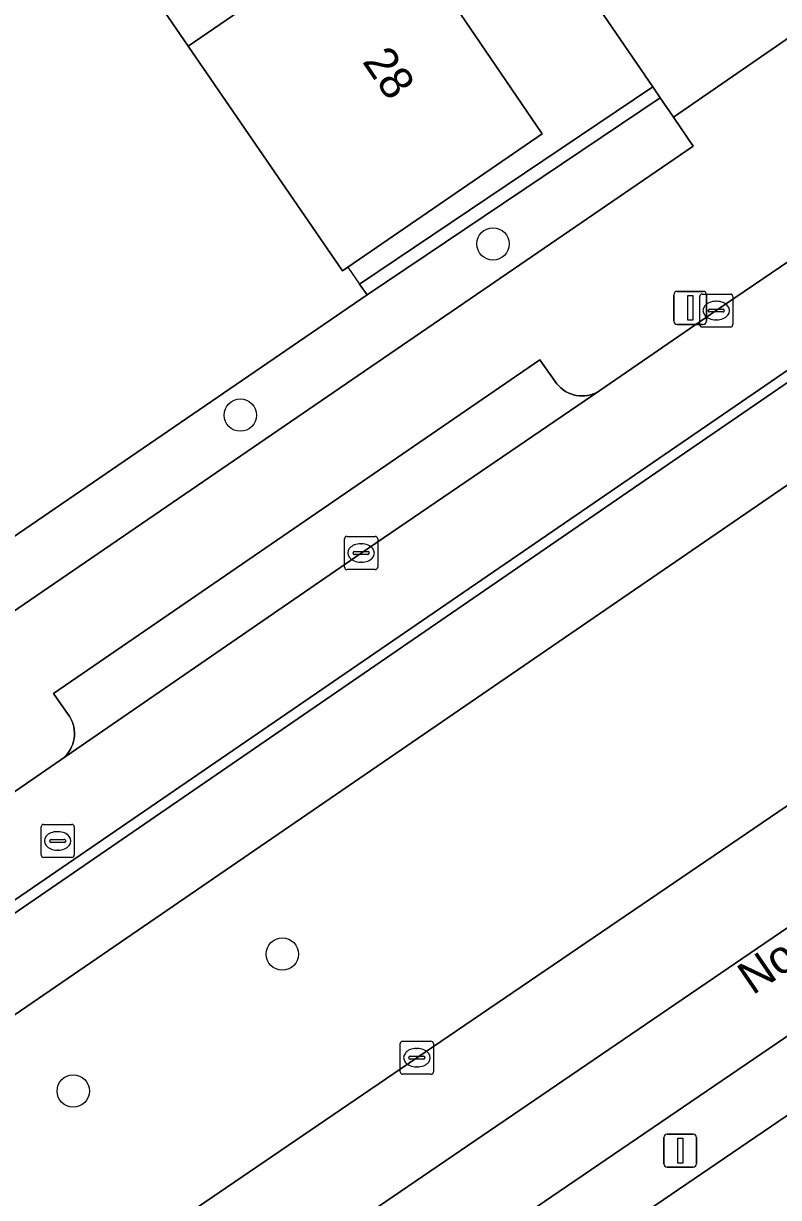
# Model space of a CAD drawing. Extents: x 157445 to 158888, y 383061 to 384688.
# Drawn here: x 158430.28 to 158453.1, y 383546.24 to 383581.75 of the extents above; entities that cross this region are included whole.
import ezdxf

# ---------------------------------------------------------------- set-up
doc = ezdxf.new("R2010")
doc.units = 0
for name, color, linetype in [('IMGEO_Berm_groen', 7, 'Continuous'), ('IMGEO_Boom', 7, 'Continuous'), ('IMGEO_Erf', 7, 'Continuous'), ('IMGEO_Fietspad_gesloten', 7, 'Continuous'), ('IMGEO_Groenvoorziening', 7, 'Continuous'), ('IMGEO_Haag', 7, 'Continuous'), ('IMGEO_Hek', 7, 'Continuous'), ('IMGEO_Kolk', 7, 'Continuous'), ('IMGEO_Lichtmast', 7, 'Continuous'), ('IMGEO_Openbare_ruimte_label', 7, 'Continuous'), ('IMGEO_OVBaan_gesloten', 7, 'Continuous'), ('IMGEO_Pand', 7, 'Continuous'), ('IMGEO_Pand_nummerreeks', 7, 'Continuous'), ('IMGEO_Parkeervlak_open', 7, 'Continuous'), ('IMGEO_Rijbaan_lokaal_open', 7, 'Continuous'), ('IMGEO_Rijbaan_regionaal_gesloten', 7, 'Continuous'), ('IMGEO_Rioolput', 7, 'Continuous'), ('IMGEO_Verkeerseiland_open', 7, 'Continuous'), ('IMGEO_Voetpad_open', 7, 'Continuous')]:
    doc.layers.add(name, color=color, linetype=linetype)

msp = doc.modelspace()

# ---------------------------------------------------------------- linework, layer by layer
at = {"layer": 'IMGEO_Berm_groen'}
for points in [[(158534.043, 383603.699), (158614.863, 383658.766), (158650.87, 383683.315), (158649.601, 383684.834), (158542.718, 383612.011), (158532.907, 383605.325), (158500, 383582.902), (158421.837, 383529.639), (158421.008, 383529.093)], [(158421.762, 383527.194), (158500, 383580.503), (158534.043, 383603.699)], [(158500, 383599.794), (158400.504, 383531.525), (158385.186, 383520.921), (158382.786, 383519.037), (158382.666, 383518.924), (158383.259, 383518.068), (158385.796, 383514.402), (158386.117, 383513.939), (158386.367, 383514.043), (158392.334, 383516.949), (158396.311, 383519.274), (158398.999, 383521.064), (158401.509, 383522.775), (158406.471, 383526.137), (158411.628, 383529.655), (158442.175, 383550.47), (158457.465, 383560.876), (158472.766, 383571.328), (158488.049, 383581.718)]]:
    msp.add_lwpolyline(points, dxfattribs=at)
at = {"layer": 'IMGEO_Boom'}
for centre in [(158444.475, 383575.08), (158436.839, 383569.902), (158438.109, 383553.604), (158431.788, 383549.463)]:
    msp.add_circle(centre, 0.489, dxfattribs=at)
at = {"layer": 'IMGEO_Erf'}
msp.add_lwpolyline([(158416.648, 383612.267), (158420.603, 383606.497), (158416.479, 383603.67), (158414.76, 383602.492), (158414.068, 383602.018), (158415.461, 383600.014), (158405.843, 383593.331), (158406.286, 383592.663), (158407.475, 383593.456), (158408.517, 383594.147), (158410.625, 383591.079), (158411.308, 383590.085), (158421.563, 383575.159), (158422.76, 383573.417), (158428.43, 383565.164), (158440.673, 383573.537), (158440.444, 383573.865), (158449.304, 383579.829), (158446.604, 383583.785), (158425.1, 383615.042)], dxfattribs=at)
msp.add_lwpolyline([(158421.555, 383601.046), (158427.686, 383605.25), (158432.138, 383598.712), (158436.79, 383591.881), (158441.325, 383585.22), (158445.966, 383578.405), (158440.084, 383574.38), (158439.922, 383574.269), (158435.261, 383581.064), (158430.703, 383587.709), (158426.028, 383594.525)], close=True, dxfattribs=at)
at = {"layer": 'IMGEO_Fietspad_gesloten'}
for points in [[(158679.399, 383721.322), (158677.463, 383720.002), (158677.446, 383719.989), (158673.107, 383717.176), (158672.871, 383716.996), (158659.434, 383707.528), (158646.351, 383698.32), (158645.771, 383697.923), (158642.101, 383695.683), (158635.984, 383692.252), (158632.559, 383690.485), (158625.975, 383687.642), (158625.07, 383687.28), (158622.291, 383686.109), (158619.533, 383684.885), (158594.652, 383667.82), (158523.57, 383619.052), (158500, 383602.881), (158449.207, 383568.025), (158400.089, 383534.274), (158395.677, 383531.318), (158383.866, 383523.103)], [(158352.76, 383494.678), (158355.478, 383496.613), (158357.259, 383497.791), (158360.429, 383500), (158372.248, 383509.263), (158374.404, 383511.146), (158380.556, 383516.939), (158382.666, 383518.924), (158382.786, 383519.037), (158385.186, 383520.921), (158400.504, 383531.525), (158500, 383599.794), (158509.882, 383606.575), (158524.995, 383616.939), (158597.382, 383666.576), (158618.032, 383680.773)]]:
    msp.add_lwpolyline(points, dxfattribs=at)
at = {"layer": 'IMGEO_Groenvoorziening'}
for points in [[(158449.529, 383579.499), (158449.304, 383579.829), (158440.444, 383573.865), (158440.673, 383573.537)], [(158450.525, 383578.039), (158449.931, 383578.909), (158449.529, 383579.499), (158440.673, 383573.537), (158428.43, 383565.164), (158424.741, 383562.641), (158425.792, 383561.103)]]:
    msp.add_lwpolyline(points, close=True, dxfattribs=at)
at = {"layer": 'IMGEO_Haag'}
msp.add_lwpolyline([(158449.529, 383579.499), (158449.304, 383579.829), (158440.444, 383573.865), (158440.673, 383573.537)], close=True, dxfattribs=at)
at = {"layer": 'IMGEO_Hek'}
for points in [[(158440.084, 383574.38), (158440.444, 383573.865), (158440.673, 383573.537)], [(158440.673, 383573.537), (158428.43, 383565.164)]]:
    msp.add_lwpolyline(points, dxfattribs=at)
at = {"layer": 'IMGEO_Kolk'}
for p, q in [((158450.722, 383572.638), (158450.722, 383573.49)), ((158450.797, 383573.564), (158451.649, 383573.564)), ((158451.21, 383573.344), (158451.235, 383573.344)), ((158451.723, 383573.49), (158451.723, 383572.638)), ((158450.981, 383573.058), (158450.981, 383573.07)), ((158451.419, 383573.021), (158451.021, 383573.021)), ((158451.024, 383573.107), (158451.422, 383573.107)), ((158451.465, 383573.07), (158451.465, 383573.058)), ((158451.649, 383572.564), (158450.797, 383572.564)), ((158451.233, 383572.784), (158451.208, 383572.784)), ((158439.989, 383565.307), (158439.989, 383566.159)), ((158440.064, 383566.233), (158440.916, 383566.233)), ((158440.99, 383566.159), (158440.99, 383565.307)), ((158440.477, 383566.013), (158440.502, 383566.013)), ((158440.248, 383565.727), (158440.248, 383565.739)), ((158440.686, 383565.69), (158440.288, 383565.69)), ((158440.291, 383565.776), (158440.689, 383565.776)), ((158440.5, 383565.453), (158440.475, 383565.453)), ((158440.732, 383565.739), (158440.732, 383565.727)), ((158440.916, 383565.233), (158440.064, 383565.233)), ((158441.673, 383550.045), (158441.673, 383550.897)), ((158441.748, 383550.971), (158442.6, 383550.971)), ((158442.674, 383550.897), (158442.674, 383550.045)), ((158441.975, 383550.514), (158442.373, 383550.514)), ((158442.161, 383550.751), (158442.186, 383550.751)), ((158441.932, 383550.465), (158441.932, 383550.477)), ((158442.37, 383550.428), (158441.972, 383550.428)), ((158442.184, 383550.191), (158442.159, 383550.191)), ((158442.416, 383550.477), (158442.416, 383550.465)), ((158442.6, 383549.971), (158441.748, 383549.971))]:
    msp.add_line(p, q, dxfattribs=at)
for points in [[(158450.722, 383572.638), (158450.722, 383573.49)], [(158450.797, 383573.564), (158451.649, 383573.564)], [(158451.723, 383573.49), (158451.723, 383572.638)], [(158451.649, 383572.564), (158450.797, 383572.564)], [(158439.989, 383565.307), (158439.989, 383566.159)], [(158440.064, 383566.233), (158440.916, 383566.233)], [(158440.99, 383566.159), (158440.99, 383565.307)], [(158440.916, 383565.233), (158440.064, 383565.233)], [(158441.673, 383550.045), (158441.673, 383550.897)], [(158441.748, 383550.971), (158442.6, 383550.971)], [(158442.674, 383550.897), (158442.674, 383550.045)], [(158442.6, 383549.971), (158441.748, 383549.971)]]:
    msp.add_lwpolyline(points, dxfattribs=at)
for centre, radius, start, end in [((158450.799, 383573.488), 0.0765, 91.552, 178.448), ((158450.799, 383573.488), 0.0765, 91.552, 178.448), ((158451.647, 383573.488), 0.0765, 1.552, 88.448), ((158451.647, 383573.488), 0.0765, 1.552, 88.448), ((158451.021, 383573.067), 0.0403, 85.8775, 175.7526), ((158451.018, 383573.057), 0.0366, 178.938, 274.7102), ((158451.422, 383573.064), 0.043, 264.8664, 352.4533), ((158451.426, 383573.069), 0.0386, 1.7309, 96.639), ((158450.799, 383572.64), 0.0765, 181.552, 268.448), ((158450.799, 383572.64), 0.0765, 181.552, 268.448), ((158451.647, 383572.64), 0.0765, 271.552, 358.448), ((158451.647, 383572.64), 0.0765, 271.552, 358.448), ((158440.066, 383566.157), 0.0765, 91.552, 178.448), ((158440.066, 383566.157), 0.0765, 91.552, 178.448), ((158440.914, 383566.157), 0.0765, 1.552, 88.448), ((158440.914, 383566.157), 0.0765, 1.552, 88.448), ((158440.288, 383565.736), 0.0403, 85.8775, 175.7526), ((158440.285, 383565.726), 0.0366, 178.938, 274.7102), ((158440.689, 383565.733), 0.043, 264.8664, 352.4533), ((158440.693, 383565.738), 0.0386, 1.7309, 96.639), ((158440.066, 383565.309), 0.0765, 181.552, 268.448), ((158440.066, 383565.309), 0.0765, 181.552, 268.448), ((158440.914, 383565.309), 0.0765, 271.552, 358.448), ((158440.914, 383565.309), 0.0765, 271.552, 358.448), ((158441.75, 383550.895), 0.0765, 91.552, 178.448), ((158441.75, 383550.895), 0.0765, 91.552, 178.448), ((158442.598, 383550.895), 0.0765, 1.552, 88.448), ((158442.598, 383550.895), 0.0765, 1.552, 88.448), ((158441.972, 383550.474), 0.0403, 85.8775, 175.7526), ((158442.377, 383550.476), 0.0386, 1.7309, 96.639), ((158441.969, 383550.464), 0.0366, 178.938, 274.7102), ((158442.373, 383550.471), 0.043, 264.8664, 352.4533), ((158441.75, 383550.047), 0.0765, 181.552, 268.448), ((158441.75, 383550.047), 0.0765, 181.552, 268.448), ((158442.598, 383550.047), 0.0765, 271.552, 358.448), ((158442.598, 383550.047), 0.0765, 271.552, 358.448)]:
    msp.add_arc(centre, radius, start, end, dxfattribs=at)
for centre, major_axis, ratio, start_param, end_param in [((158451.209, 383573.064), (-0.387, 0.002), 0.722429, 4.712389, 7.853982), ((158451.234, 383573.064), (-0.39, 0.002), 0.717154, 1.570796, 4.712389), ((158440.476, 383565.733), (-0.387, 0.002), 0.722429, 4.712389, 7.853982), ((158440.501, 383565.733), (-0.39, 0.002), 0.717154, 1.570796, 4.712389), ((158442.16, 383550.471), (-0.387, 0.002), 0.722429, 4.712389, 7.853982), ((158442.185, 383550.471), (-0.39, 0.002), 0.717154, 1.570796, 4.712389)]:
    msp.add_ellipse(centre, major_axis=major_axis, ratio=ratio, start_param=start_param, end_param=end_param, dxfattribs=at)
at = {"layer": 'IMGEO_Lichtmast'}
for p, q in [((158450.04, 383573.645), (158450.83, 383573.645)), ((158450.83, 383573.645), (158450.04, 383573.645)), ((158449.94, 383572.745), (158449.94, 383573.545)), ((158449.94, 383573.545), (158449.94, 383572.745)), ((158450.93, 383573.545), (158450.93, 383572.745)), ((158450.93, 383572.745), (158450.93, 383573.545)), ((158450.83, 383572.645), (158450.04, 383572.645)), ((158450.04, 383572.645), (158450.83, 383572.645)), ((158449.638, 383547.259), (158449.638, 383548.059)), ((158449.638, 383548.059), (158449.638, 383547.259)), ((158449.738, 383548.159), (158450.528, 383548.159)), ((158450.528, 383548.159), (158449.738, 383548.159)), ((158450.628, 383548.059), (158450.628, 383547.259)), ((158450.628, 383547.259), (158450.628, 383548.059)), ((158450.528, 383547.159), (158449.738, 383547.159)), ((158449.738, 383547.159), (158450.528, 383547.159))]:
    msp.add_line(p, q, dxfattribs=at)
for points in [[(158450.36, 383573.52), (158450.51, 383573.52), (158450.51, 383572.77), (158450.36, 383572.77), (158450.36, 383573.52)], [(158450.058, 383548.034), (158450.208, 383548.034), (158450.208, 383547.284), (158450.058, 383547.284), (158450.058, 383548.034)]]:
    msp.add_lwpolyline(points, dxfattribs=at)
for centre, start, end in [((158450.04, 383573.545), 90, 180), ((158450.04, 383573.545), 90, 180), ((158450.83, 383573.545), 0, 90), ((158450.83, 383573.545), 360, 90), ((158450.04, 383572.745), 180, 270), ((158450.04, 383572.745), 180, 270), ((158450.83, 383572.745), 270, 0), ((158450.83, 383572.745), 270, 0), ((158449.738, 383548.059), 90, 180), ((158449.738, 383548.059), 90, 180), ((158450.528, 383548.059), 0, 90), ((158450.528, 383548.059), 360, 90), ((158449.738, 383547.259), 180, 270), ((158449.738, 383547.259), 180, 270), ((158450.528, 383547.259), 270, 0), ((158450.528, 383547.259), 270, 0)]:
    msp.add_arc(centre, 0.1, start, end, dxfattribs=at)
at = {"layer": 'IMGEO_OVBaan_gesloten'}
msp.add_lwpolyline([(158541.858, 383604.776), (158564.93, 383620.521), (158583.825, 383633.453), (158604.504, 383647.519), (158621.572, 383659.17), (158644.308, 383674.664), (158664, 383688.121), (158679.946, 383698.882), (158679.874, 383698.989), (158677.886, 383702.002), (158677.454, 383701.704), (158676.424, 383700.983), (158660.551, 383690.171), (158657.626, 383688.179), (158657.729, 383687.991), (158650.87, 383683.315), (158614.863, 383658.766), (158534.043, 383603.699), (158500, 383580.503), (158421.762, 383527.194)], dxfattribs=at)
at = {"layer": 'IMGEO_Pand'}
for points in [[(158435.261, 383581.064), (158441.325, 383585.22), (158436.79, 383591.881), (158430.703, 383587.709)], [(158435.261, 383581.064), (158439.922, 383574.269), (158440.084, 383574.38), (158445.966, 383578.405), (158441.325, 383585.22)]]:
    msp.add_lwpolyline(points, close=True, dxfattribs=at)
at = {"layer": 'IMGEO_Parkeervlak_open'}
msp.add_lwpolyline([(158431.411, 383559.474), (158440.491, 383565.732), (158447.704, 383570.644), (158447.668, 383570.621), (158447.591, 383570.58), (158447.51, 383570.546), (158447.427, 383570.519), (158447.341, 383570.499), (158447.255, 383570.487), (158447.167, 383570.483), (158447.079, 383570.487), (158446.993, 383570.499), (158446.907, 383570.518), (158446.824, 383570.545), (158446.743, 383570.579), (158446.666, 383570.621), (158446.593, 383570.669), (158446.524, 383570.723), (158446.461, 383570.784), (158446.403, 383570.849), (158446.351, 383570.92), (158445.889, 383571.57), (158431.191, 383561.484), (158431.634, 383560.854), (158431.674, 383560.795), (158431.718, 383560.719), (158431.754, 383560.64), (158431.783, 383560.557), (158431.805, 383560.472), (158431.819, 383560.386), (158431.825, 383560.299), (158431.824, 383560.212), (158431.814, 383560.125), (158431.797, 383560.039), (158431.772, 383559.955), (158431.74, 383559.874), (158431.701, 383559.796), (158431.655, 383559.722), (158431.603, 383559.652), (158431.544, 383559.587), (158431.48, 383559.527)], close=True, dxfattribs=at)
at = {"layer": 'IMGEO_Rijbaan_lokaal_open'}
for points in [[(158404.665, 383537.859), (158500, 383603.242)], [(158484.692, 383596.02), (158479.327, 383592.369), (158467.749, 383584.404), (158467.639, 383584.328), (158467.432, 383584.18), (158463.841, 383581.72), (158454.013, 383574.964), (158451.224, 383573.063), (158447.704, 383570.644), (158440.491, 383565.732), (158431.411, 383559.474), (158428.716, 383557.62), (158421.885, 383552.947), (158415.858, 383548.847), (158410.59, 383545.204)]]:
    msp.add_lwpolyline(points, dxfattribs=at)
at = {"layer": 'IMGEO_Rijbaan_regionaal_gesloten'}
for points in [[(158532.907, 383605.325), (158542.718, 383612.011), (158649.601, 383684.834), (158659.584, 383691.635), (158676.506, 383703.162), (158676.85, 383703.4), (158675.249, 383705.727), (158419.62, 383531.385), (158396.6, 383515.895), (158392.975, 383513.826), (158381.801, 383508.832), (158377.704, 383506.331), (158374.335, 383503.923), (158362.176, 383495.3), (158357.947, 383492.263), (158359.626, 383489.838), (158363.896, 383492.904), (158376.206, 383501.305), (158380.823, 383504.604), (158383.416, 383506.187), (158388.341, 383508.475), (158396.561, 383512.223), (158399.682, 383514.393), (158402.806, 383516.561)], [(158419.62, 383531.385), (158675.249, 383705.727)], [(158421.008, 383529.093), (158421.837, 383529.639), (158500, 383582.902), (158532.907, 383605.325)], [(158488.049, 383581.718), (158472.766, 383571.328), (158457.465, 383560.876), (158442.175, 383550.47), (158411.628, 383529.655)]]:
    msp.add_lwpolyline(points, dxfattribs=at)
at = {"layer": 'IMGEO_Rioolput'}
for p, q in [((158430.817, 383556.6), (158430.817, 383557.452)), ((158430.892, 383557.526), (158431.744, 383557.526)), ((158431.305, 383557.306), (158431.33, 383557.306)), ((158431.818, 383557.452), (158431.818, 383556.6)), ((158431.076, 383557.02), (158431.076, 383557.032)), ((158431.514, 383556.983), (158431.116, 383556.983)), ((158431.119, 383557.069), (158431.517, 383557.069)), ((158431.56, 383557.032), (158431.56, 383557.02)), ((158431.328, 383556.746), (158431.303, 383556.746)), ((158431.744, 383556.526), (158430.892, 383556.526))]:
    msp.add_line(p, q, dxfattribs=at)
for points in [[(158430.817, 383556.6), (158430.817, 383557.452)], [(158430.892, 383557.526), (158431.744, 383557.526)], [(158431.818, 383557.452), (158431.818, 383556.6)], [(158431.744, 383556.526), (158430.892, 383556.526)]]:
    msp.add_lwpolyline(points, dxfattribs=at)
for centre, radius, start, end in [((158430.894, 383557.45), 0.0765, 91.552, 178.448), ((158430.894, 383557.45), 0.0765, 91.552, 178.448), ((158431.742, 383557.45), 0.0765, 1.552, 88.448), ((158431.742, 383557.45), 0.0765, 1.552, 88.448), ((158431.116, 383557.029), 0.0403, 85.8775, 175.7526), ((158431.113, 383557.019), 0.0366, 178.938, 274.7102), ((158431.517, 383557.026), 0.043, 264.8664, 352.4533), ((158431.521, 383557.031), 0.0386, 1.7309, 96.639), ((158430.894, 383556.602), 0.0765, 181.552, 268.448), ((158430.894, 383556.602), 0.0765, 181.552, 268.448), ((158431.742, 383556.602), 0.0765, 271.552, 358.448), ((158431.742, 383556.602), 0.0765, 271.552, 358.448)]:
    msp.add_arc(centre, radius, start, end, dxfattribs=at)
for centre, major_axis, ratio, start_param, end_param in [((158431.304, 383557.026), (-0.387, 0.002), 0.722429, 4.712389, 7.853982), ((158431.329, 383557.026), (-0.39, 0.002), 0.717154, 1.570796, 4.712389)]:
    msp.add_ellipse(centre, major_axis=major_axis, ratio=ratio, start_param=start_param, end_param=end_param, dxfattribs=at)
at = {"layer": 'IMGEO_Verkeerseiland_open'}
msp.add_lwpolyline([(158403.193, 383537.3), (158399.691, 383534.859), (158400.089, 383534.274), (158449.207, 383568.025), (158500, 383602.881), (158523.57, 383619.052), (158594.652, 383667.82), (158619.533, 383684.885), (158619.216, 383685.422), (158617.63, 383684.079), (158616.756, 383683.403), (158594.495, 383668.112), (158523.401, 383619.303), (158507.088, 383608.103), (158500, 383603.242), (158404.665, 383537.859)], dxfattribs=at)
at = {"layer": 'IMGEO_Voetpad_open'}
for points in [[(158394.792, 383666.818), (158394.543, 383666.881), (158391.166, 383664.564), (158393.684, 383660.891), (158396.688, 383656.436), (158400.648, 383650.664), (158404.359, 383645.219), (158408.365, 383639.388), (158410.942, 383635.68), (158415.428, 383629.14), (158417.999, 383625.435), (158422.591, 383618.718), (158425.1, 383615.042), (158446.604, 383583.785), (158449.304, 383579.829), (158449.529, 383579.499), (158449.931, 383578.909), (158454.081, 383581.774), (158452.491, 383584.112), (158452.346, 383584.337)], [(158454.081, 383581.774), (158449.931, 383578.909), (158450.525, 383578.039), (158425.792, 383561.103), (158423.311, 383559.383), (158404.233, 383546.325), (158399.469, 383543.145)], [(158428.716, 383557.62), (158431.411, 383559.474), (158431.48, 383559.527), (158431.544, 383559.587), (158431.603, 383559.652), (158431.655, 383559.722), (158431.701, 383559.796), (158431.74, 383559.874), (158431.772, 383559.955), (158431.797, 383560.039), (158431.814, 383560.125), (158431.824, 383560.212), (158431.825, 383560.299), (158431.819, 383560.386), (158431.805, 383560.472), (158431.783, 383560.557), (158431.754, 383560.64), (158431.718, 383560.719), (158431.674, 383560.795), (158431.634, 383560.854), (158431.191, 383561.484), (158445.889, 383571.57), (158446.351, 383570.92), (158446.403, 383570.849), (158446.461, 383570.784), (158446.524, 383570.723), (158446.593, 383570.669), (158446.666, 383570.621), (158446.743, 383570.579), (158446.824, 383570.545), (158446.907, 383570.518), (158446.993, 383570.499), (158447.079, 383570.487), (158447.167, 383570.483), (158447.255, 383570.487), (158447.341, 383570.499), (158447.427, 383570.519), (158447.51, 383570.546), (158447.591, 383570.58), (158447.668, 383570.621), (158447.704, 383570.644), (158451.224, 383573.063), (158454.013, 383574.964)]]:
    msp.add_lwpolyline(points, dxfattribs=at)

# ---------------------------------------------------------------- texts
at = {"layer": 'IMGEO_Openbare_ruimte_label'}
msp.add_text('Noord Brabantlaan', height=1, rotation=34.3256, dxfattribs=at).set_placement((158452.326, 383552.345))
at = {"layer": 'IMGEO_Pand_nummerreeks'}
msp.add_text('28', height=1, rotation=304.2528, dxfattribs=at).set_placement((158440.506, 383580.594))

doc.saveas('drawing.dxf')
